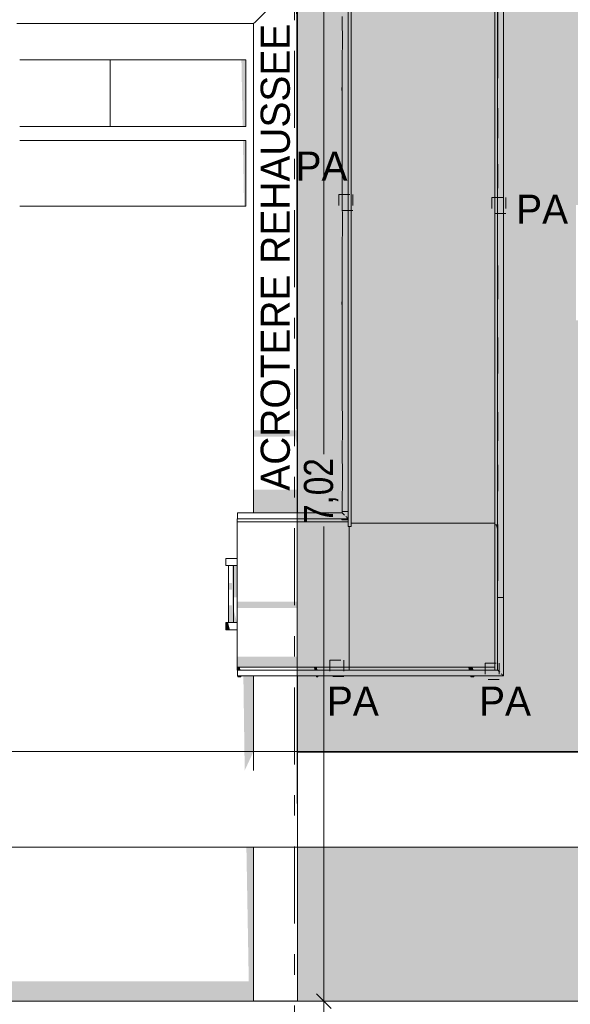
# Model space of a CAD drawing. Header units: millimetres. Extents: x 52659 to 1698020, y -10054 to 104697.
# Tile 302 of 363: x 324970 to 328751, y 26207 to 32975. Entities that reach past the tile are written whole.
import ezdxf

# ---------------------------------------------------------------- set-up
doc = ezdxf.new("R2010")
doc.units = ezdxf.units.MM
doc.header["$MEASUREMENT"] = 0
doc.linetypes.add('Tiretet', pattern=[1093.611073, 529.166651, -211.666656, 141.111112, -211.666656])
doc.linetypes.add('Tirets petits', pattern=[125, 75, -50])
for name, color, linetype in [('00-00 JD', 7, 'Continuous'), ('05-02 Cotation 200ème 100ème.Cotations', 7, 'Continuous'), ('06-02 Texte 200ème 100ème.Texte', 7, 'Continuous'), ('08-01 hachures', 7, 'Continuous'), ('A-FLOR-____-OTLN.Modèle IFC', 7, 'Continuous'), ('A-FLOR-HRAL-OTLN.Modèle IFC', 7, 'Continuous'), ('A-ROOF-____-OTLN.Modèle IFC', 7, 'Continuous'), ('M-EQPM-____-OTLN.Modèle IFC', 7, 'Continuous')]:
    doc.layers.add(name, color=color, linetype=linetype)
doc.styles.add('STYLE_GENERE_2', font='txt')
doc.styles.add('STYLE_GENERE_3', font='ARIALN.TTF')
doc.dimstyles.new('STYLE_GENERE__2', dxfattribs={"dimtxt": 200, "dimasz": 95, "dimexe": 0.18, "dimexo": 100, "dimgap": 0, "dimtad": 0, "dimlfac": 0.001, "dimzin": 0, "dimdsep": 46, "dimtxsty": 'STYLE_GENERE_3', "dimblk": 'ARROWHEAD_6', "dimblk1": 'ARROWHEAD_6', "dimblk2": 'ARROWHEAD_6', "dimcen": 0.09, "dimclrd": 7, "dimclre": 7, "dimclrt": 7, "dimazin": 0, "dimtfac": 1, "dimtdec": 4, "dimtmove": 0, "dimatfit": 3, "dimfxl": 1, "dimtolj": 1, "dimtzin": 0, "dimarcsym": 0})
doc.dimstyles.new('STYLE_GENERE__5', dxfattribs={"dimtxt": 200, "dimasz": 95, "dimexe": 0.18, "dimexo": 100, "dimgap": 0, "dimtad": 0, "dimtih": 1, "dimtoh": 1, "dimlfac": 0.001, "dimzin": 0, "dimdsep": 46, "dimtxsty": 'STYLE_GENERE_3', "dimblk": 'ARROWHEAD_6', "dimblk1": 'ARROWHEAD_6', "dimblk2": 'ARROWHEAD_6', "dimcen": 0.09, "dimclrd": 7, "dimclre": 7, "dimclrt": 7, "dimazin": 0, "dimtfac": 1, "dimtdec": 4, "dimtmove": 0, "dimatfit": 3, "dimfxl": 1, "dimtolj": 1, "dimtzin": 0, "dimarcsym": 0})

# ---------------------------------------------------------------- blocks, each defined once
blk = doc.blocks.new('*D854', base_point=(261781.6, 40089))
at = {"layer": '05-02 Cotation 200ème 100ème.Cotations', "color": 7, "linetype": 'Continuous', "lineweight": 25, "transparency": 16777216}
for p, q in [((320666.6, 33642.1), (320566.6, 33542.1)), ((326826.6, 33542.1), (326926.6, 33642.1))]:
    blk.add_line(p, q, dxfattribs=at)
at = {"layer": '05-02 Cotation 200ème 100ème.Cotations', "color": 7, "linetype": 'Continuous', "lineweight": 13, "transparency": 16777216}
for p, q in [((320616.6, 33498.3), (320616.6, 33685.8)), ((326876.6, 33498.3), (326876.6, 33685.8)), ((320541.6, 33592.1), (320616.6, 33592.1)), ((320616.6, 33592.1), (323497.7, 33592.1)), ((323995.5, 33592.1), (326876.6, 33592.1)), ((326876.6, 33592.1), (326951.6, 33592.1))]:
    blk.add_line(p, q, dxfattribs=at)
at = {"layer": '05-02 Cotation 200ème 100ème.Cotations', "color": 7, "lineweight": 9, "transparency": 16777216, "insert": (323522.6, 33492.1), "char_height": 200, "attachment_point": 7, "style": 'STYLE_GENERE_3'}
blk.add_mtext('\\A1;6,26', dxfattribs=at)
blk = doc.blocks.new('ARROWHEAD_6')
at = {"color": 0, "linetype": 'Continuous', "lineweight": 0}
for p, q in [((0, 0), (-1, 0)), ((-0.5, -0.5), (0.5, 0.5))]:
    blk.add_line(p, q, dxfattribs=at)
blk = doc.blocks.new('*D887', base_point=(261781.6, 40089))
at = {"layer": '05-02 Cotation 200ème 100ème.Cotations', "color": 7, "linetype": 'Continuous', "lineweight": 25, "transparency": 16777216}
for p, q in [((320656.7, 38651), (320556.7, 38551)), ((326906.1, 38651), (326806.1, 38551))]:
    blk.add_line(p, q, dxfattribs=at)
at = {"layer": '05-02 Cotation 200ème 100ème.Cotations', "color": 7, "linetype": 'Continuous', "lineweight": 13, "transparency": 16777216}
for p, q in [((320606.7, 38507.3), (320606.7, 38694.8)), ((326856.1, 38507.3), (326856.1, 38694.8)), ((320606.7, 38601), (323482.6, 38601)), ((323980.3, 38601), (326856.1, 38601))]:
    blk.add_line(p, q, dxfattribs=at)
at = {"layer": '05-02 Cotation 200ème 100ème.Cotations', "color": 7, "lineweight": 9, "transparency": 16777216, "insert": (323507.4, 38501), "char_height": 200, "attachment_point": 7, "style": 'STYLE_GENERE_3'}
blk.add_mtext('\\A1;6,25', dxfattribs=at)
blk = doc.blocks.new('*D889', base_point=(261781.6, 40089))
at = {"layer": '05-02 Cotation 200ème 100ème.Cotations', "color": 7, "linetype": 'Continuous', "lineweight": 25, "transparency": 16777216}
for p, q in [((320409.1, 33198.9), (320309.1, 33298.9)), ((320309.1, 26279.2), (320409.1, 26179.2))]:
    blk.add_line(p, q, dxfattribs=at)
at = {"layer": '05-02 Cotation 200ème 100ème.Cotations', "color": 7, "linetype": 'Continuous', "lineweight": 13, "transparency": 16777216}
for p, q in [((320359.1, 33248.9), (320359.1, 33323.9)), ((320452.8, 33248.9), (320265.3, 33248.9)), ((320359.1, 29987.9), (320359.1, 33248.9)), ((320359.1, 26229.2), (320359.1, 29490.2)), ((320452.8, 26229.2), (320265.3, 26229.2)), ((320359.1, 26154.2), (320359.1, 26229.2))]:
    blk.add_line(p, q, dxfattribs=at)
at = {"layer": '05-02 Cotation 200ème 100ème.Cotations', "color": 7, "lineweight": 9, "transparency": 16777216, "insert": (320459.1, 29515.1), "char_height": 200, "attachment_point": 7, "rotation": 90, "style": 'STYLE_GENERE_3'}
blk.add_mtext('\\A1;7,02', dxfattribs=at)
blk = doc.blocks.new('*D891', base_point=(261781.6, 40089))
at = {"layer": '05-02 Cotation 200ème 100ème.Cotations', "color": 7, "linetype": 'Continuous', "lineweight": 25, "transparency": 16777216}
for p, q in [((327008.9, 26279.2), (327108.9, 26179.2)), ((327008.9, 20666.1), (327108.9, 20566.1))]:
    blk.add_line(p, q, dxfattribs=at)
at = {"layer": '05-02 Cotation 200ème 100ème.Cotations', "color": 7, "linetype": 'Continuous', "lineweight": 13, "transparency": 16777216}
for p, q in [((327152.7, 26229.2), (326965.2, 26229.2)), ((327058.9, 23671.5), (327058.9, 26229.2)), ((327058.9, 20616.1), (327058.9, 23173.8)), ((327152.7, 20616.1), (326965.2, 20616.1))]:
    blk.add_line(p, q, dxfattribs=at)
at = {"layer": '05-02 Cotation 200ème 100ème.Cotations', "color": 7, "lineweight": 9, "transparency": 16777216, "insert": (327158.9, 23198.6), "char_height": 200, "attachment_point": 7, "rotation": 90, "style": 'STYLE_GENERE_3'}
blk.add_mtext('\\A1;5,61', dxfattribs=at)
blk = doc.blocks.new('*D892', base_point=(261781.6, 40089))
at = {"layer": '05-02 Cotation 200ème 100ème.Cotations', "color": 7, "linetype": 'Continuous', "lineweight": 25, "transparency": 16777216}
for p, q in [((327008.9, 33298.9), (327108.9, 33198.9)), ((327008.9, 26279.2), (327108.9, 26179.2))]:
    blk.add_line(p, q, dxfattribs=at)
at = {"layer": '05-02 Cotation 200ème 100ème.Cotations', "color": 7, "linetype": 'Continuous', "lineweight": 13, "transparency": 16777216}
for p, q in [((327152.7, 33248.9), (326965.2, 33248.9)), ((327058.9, 29987.9), (327058.9, 33248.9)), ((327058.9, 26229.2), (327058.9, 29490.2)), ((327152.7, 26229.2), (326965.2, 26229.2))]:
    blk.add_line(p, q, dxfattribs=at)
at = {"layer": '05-02 Cotation 200ème 100ème.Cotations', "color": 7, "lineweight": 9, "transparency": 16777216, "insert": (327158.9, 29515.1), "char_height": 200, "attachment_point": 7, "rotation": 90, "style": 'STYLE_GENERE_3'}
blk.add_mtext('\\A1;7,02', dxfattribs=at)

msp = doc.modelspace()

# ---------------------------------------------------------------- hatches: boundary and pattern name
at = {"layer": '08-01 hachures', "linetype": 'Continuous', "lineweight": 0, "true_color": 0x5d5d5d}
h = msp.add_hatch(dxfattribs=at)
h.set_pattern_fill('CROSS_225_29_0002', color=251, style=0, pattern_type=2)
h.set_pattern_definition([(360, (261781.56, 40089.01), (127, 127), [63.5, -190.5]), (89.99998, (261813.31, 40057.26), (-126.99996, 127.00004), [63.5, -190.5])])
h.paths.add_polyline_path([(344268.875, 39799.012), (346281.992, 31397.681), (347520.453, 26229.221), (326877.22, 26229.221), (326866.616, 39799.012)])
h.paths.add_polyline_path([(328790.615, 31701.424), (329575.722, 31701.424), (329575.722, 30907.306), (328790.615, 30907.306)], flags=0)
h.paths.add_polyline_path([(334296.629, 30827.306), (333431.522, 30827.306), (333431.522, 31701.424), (334296.629, 31701.424)], flags=0)
h.paths.add_polyline_path([(333470.317, 32856.94), (333470.317, 34278.427), (334870.317, 34278.427), (334870.317, 32856.94)], flags=0)
h.paths.add_polyline_path([(336481.857, 34278.427), (337881.857, 34278.427), (337881.857, 32856.94), (336481.857, 32856.94)], flags=0)
h.paths.add_polyline_path([(339565.317, 34278.427), (340965.317, 34278.427), (340965.317, 32856.94), (339565.317, 32856.94)], flags=0)
h.paths.add_polyline_path([(342555.364, 34278.427), (343955.364, 34278.427), (343955.364, 32856.94), (342555.364, 32856.94)], flags=0)
h.paths.add_polyline_path([(345239.575, 30989.477), (345460.448, 30874.738), (345697.829, 30892.14), (345888.746, 31024.491), (345945.542, 31078.39), (345991.243, 31261.717), (345982.919, 31412.136), (345942.729, 31520.638), (345811.517, 31672.791), (345670.259, 31741.931), (345589.447, 31743.304), (345439.747, 31745.847), (345288.246, 31675.981), (345136.646, 31486.956), (345114.596, 31204.061)], flags=0)
h.paths.add_polyline_path([(326876.556, 27940.439), (331021.937, 27940.439), (331021.937, 27287.63), (326876.556, 27287.63)], flags=0)
at = {"layer": 'A-FLOR-____-OTLN.Modèle IFC', "linetype": 'Continuous', "lineweight": 0, "true_color": 0xbfbfbf}
h = msp.add_hatch(color=9, dxfattribs=at)
h.paths.add_polyline_path([(328132.404, 29640.844), (328130.091, 29514.116), (328170.151, 29514.116), (328174.883, 29753.168), (328214.149, 29602.741), (328214.149, 29571.88), (328213.038, 29514.116), (328232.163, 29514.116), (328232.163, 36970.565), (328214.149, 36970.565), (328214.149, 35821.157), (328183.004, 35940.471), (328179.289, 35940.471), (328179.243, 36088.332), (328179.182, 36360.555), (328179.108, 36595.817), (328179.1, 36882.276), (328179.083, 36970.565), (328138.864, 36970.565), (328138.826, 36856.53), (328139.134, 36599.892), (328138.935, 36333.032), (328139.149, 36045.289), (328139.039, 35830.501), (328139.221, 35613.629), (328139.146, 35376.419), (328139.343, 35100.696), (328139.286, 34853.681), (328139.332, 34706.206), (328139.363, 34509.781), (328139.433, 34316.605), (328139.417, 34074.699), (328139.466, 33812.627), (328139.657, 33501.146), (328139.56, 33340.596), (328139.662, 33166.253), (328139.735, 32910.44), (328139.705, 32690.912), (328139.758, 32506.984), (328139.774, 32337.749), (328139.894, 32156.641), (328139.854, 31999.578), (328140.021, 31802.187), (328139.926, 31605.353), (328140.171, 31423.092), (328139.993, 31282.072), (328140.029, 31103.027), (328140.351, 30841.419), (328140.137, 30582.318), (328140.253, 30421.187), (328140.205, 30258.838), (328140.391, 30047.829), (328136.233, 29839.973)])
h.paths.add_polyline_path([(328177.751, 29906.375), (328180.391, 30047.829), (328180.49, 30256.498), (328180.37, 30415.868), (328180.423, 30576.472), (328180.114, 30833.11), (328180.314, 31099.971), (328180.163, 31302.139), (328214.149, 31171.94), (328214.149, 29779.718), (328181.088, 29906.375)], flags=0)
h.paths.add_polyline_path([(328180.139, 31464.584), (328180.21, 31602.502), (328180.027, 31819.374), (328180.096, 32078.361), (328179.907, 32330.008), (328180.013, 32515.562), (328179.949, 32730.83), (328179.91, 32775.803), (328214.149, 32644.634), (328214.149, 31348.917), (328183.957, 31464.584)], flags=0)
h.paths.add_polyline_path([(328183.316, 32939.731), (328179.775, 32939.731), (328179.815, 33116.397), (328179.747, 33447.361), (328179.77, 33622.224), (328179.749, 33794.343), (328179.618, 33974.492), (328179.672, 34153.074), (328179.588, 34280.213), (328214.149, 34147.809), (328214.149, 32821.61)], flags=0)
h.paths.add_polyline_path([(328179.532, 34443.839), (328179.538, 34540.281), (328179.516, 34787.968), (328179.308, 34968.817), (328179.412, 35278.754), (328179.314, 35526.297), (328179.329, 35777.574), (328214.149, 35644.18), (328214.149, 34324.786), (328183.073, 34443.839)], flags=0)
for points in [[(328232.163, 32575.622), (328252.163, 32499.003), (328252.163, 32675.979), (328232.163, 32752.599)], [(328232.163, 31279.905), (328232.163, 31102.929), (328252.163, 31026.31), (328252.163, 31203.286)], [(328232.163, 29533.73), (328240.219, 29502.869), (328252.163, 29502.869), (328252.163, 29634.087), (328232.163, 29710.706)], [(326467.552, 29543.976), (326467.552, 29544.273), (326467.474, 29544.273)], [(327007.474, 29544.273), (327007.552, 29543.976), (327007.552, 29544.273)], [(327181.576, 29536.874), (327181.576, 29544.273), (327179.645, 29544.273)], [(327220.974, 29524.273), (327225.383, 29512.6), (327225.383, 29524.273)], [(327224.999, 29524.273), (327225.383, 29524.273), (327225.383, 29544.273), (327224.641, 29544.273)], [(328252.163, 29502.869), (328240.219, 29502.869), (328252.163, 29457.111)], [(326459.613, 29221.999), (326462.163, 29221.999), (326462.163, 29270.913), (326459.613, 29270.913)], [(326404.474, 28948.544), (326404.474, 28830.913), (326439.217, 28830.913), (326439.217, 29221.999), (326428.908, 29221.999), (326428.908, 29101.754), (326404.474, 29101.753), (326404.474, 29057.334), (326428.908, 29057.332), (326428.908, 28948.544)], [(326439.217, 29222), (326439.217, 29003.521), (326462.163, 29003.521), (326462.163, 29222)], [(326462.163, 28597.54), (326462.163, 28524.273), (327232.163, 28524.273), (327232.163, 28597.54), (326990.134, 28597.54), (326903.373, 28929.92), (326963.354, 28929.917), (327232.163, 28929.912), (327232.163, 28974.37), (327122.258, 28974.354), (326873.716, 28974.232), (326625.798, 28974.36), (326462.163, 28974.354), (326462.163, 28929.932), (326519.462, 28929.929), (326732.663, 28929.929), (326887.958, 28929.921), (326887.958, 28915.421), (326970.934, 28597.54)], [(326439.217, 28918.818), (326439.217, 28830.913), (326462.163, 28830.913)], [(326386.572, 28781.999), (326413.29, 28781.999), (326400.522, 28830.913), (326386.572, 28830.913)], [(326459.613, 28781.999), (326462.163, 28781.999), (326462.163, 28830.913), (326459.613, 28830.913)], [(328252.163, 28633.433), (328252.163, 28810.41), (328232.163, 28887.029), (328232.163, 28710.052)], [(326462.163, 28524.273), (326462.163, 28504.273), (326485.785, 28504.273), (326480.564, 28524.273)], [(327009.259, 28524.273), (326990.059, 28524.273), (326995.28, 28504.273), (327014.48, 28504.273)], [(328050.059, 28524.273), (328055.28, 28504.273), (328085.785, 28504.273), (328080.564, 28524.273)], [(326505.949, 28464.273), (326515.067, 27814.211), (326576.556, 27946.895), (326576.556, 28464.273)], [(320906.616, 26364.378), (320906.616, 26229.221), (326576.556, 26229.221), (326576.556, 27287.63), (326526.685, 27287.63), (326542.955, 26364.378)]]:
    msp.add_hatch(color=9, dxfattribs=at).paths.add_polyline_path(points)
h = msp.add_hatch(color=9, dxfattribs=at)
h.paths.add_polyline_path([(327232.163, 28524.273), (328232.163, 28524.273), (328232.163, 29514.116), (328213.038, 29514.116), (328213.038, 28960.295), (328173.545, 29111.594), (328170.142, 29111.594), (328170.147, 29119.563), (328170.179, 29304.686), (328170.037, 29469.496), (328170.107, 29469.616), (328170.129, 29472.144), (328170.151, 29514.116), (328130.091, 29514.116), (328130.126, 29474.793), (328130.056, 29474.673), (328130.034, 29472.144), (328130.034, 29423.894), (328129.921, 29156.359), (328130.033, 28974.35), (327847.263, 28974.364), (327530.795, 28974.263), (327315.206, 28974.382), (327232.163, 28974.37), (327232.163, 28929.912), (327441.532, 28929.91), (327632.731, 28929.905), (327848.274, 28929.933), (327947.958, 28929.931), (327947.958, 28915.421), (328030.934, 28597.54), (327232.163, 28597.54)])
h.paths.add_polyline_path([(328213.038, 28597.54), (328061.439, 28597.54), (327974.675, 28929.931), (328031.334, 28929.93), (328168.63, 28929.94), (328170.013, 28930.298), (328170.034, 28932.145), (328170.044, 28948.029), (328213.038, 28783.319)], flags=0)
at = {"layer": 'A-FLOR-HRAL-OTLN.Modèle IFC', "linetype": 'Continuous', "lineweight": 0, "true_color": 0xbfbfbf}
for points in [[(327182.856, 32508.766), (327183.216, 32488.766), (327185.387, 32488.766), (327185.387, 32508.766)], [(328252.163, 32499.003), (328252.279, 32499.003), (328252.294, 32519.003), (328252.163, 32519.003)], [(327182.688, 31025.73), (327182.862, 31016.073), (327185.45, 31016.073), (327185.46, 31036.073), (327182.499, 31036.073)], [(328252.163, 31026.31), (328252.36, 31026.31), (328252.369, 31046.31), (328252.163, 31046.31)], [(327185.406, 30417.545), (327185.404, 30411.969), (327186.193, 30422.819)], [(328252.281, 30412.621), (328252.279, 30407.01), (328253.068, 30417.862)], [(327185.383, 29584.273), (327186.064, 29583.592), (327186.064, 29583.95), (327185.383, 29586.478)], [(327186.064, 29583.592), (327188.062, 29581.594), (327186.064, 29583.95)], [(328252.163, 29457.111), (328252.38, 29457.111), (328252.365, 29477.111), (328252.163, 29477.111)], [(328252.163, 28754.273), (328252.845, 29004.273), (328252.163, 28956.022)], [(328252.258, 29004.273), (328252.939, 29004.273), (328252.939, 29004.435), (328252.26, 29006.903)], [(328252.939, 29004.273), (328254.937, 29004.273), (328254.937, 29004.345), (328254.801, 29004.434), (328252.94, 29004.434)], [(328254.937, 29004.273), (328258.115, 29004.273), (328258.115, 29004.312), (328258.002, 29004.345), (328254.938, 29004.345)], [(328258.115, 29004.273), (328262.258, 29004.273), (328262.257, 29004.293), (328262.153, 29004.312), (328258.116, 29004.312)], [(328262.258, 29004.273), (328267.081, 29004.279), (328266.982, 29004.293), (328262.258, 29004.293)], [(328267.081, 29004.273), (328272.21, 29004.273), (328272.162, 29004.279)], [(328252.168, 28506.455), (328252.163, 28504.273), (328252.845, 28503.592), (328252.844, 28503.951)], [(328252.845, 28503.592), (328254.843, 28501.594), (328252.846, 28503.948)]]:
    msp.add_hatch(color=9, dxfattribs=at).paths.add_polyline_path(points)
at = {"layer": 'A-ROOF-____-OTLN.Modèle IFC', "linetype": 'Continuous', "lineweight": 0, "true_color": 0xbfbfbf}
h = msp.add_hatch(color=9, dxfattribs=at)
h.paths.add_polyline_path([(326876.556, 29584.273), (327185.383, 29584.273), (327185.383, 29624.273), (327185.538, 29849.65), (327185.384, 30011.338), (327185.551, 30157.114), (327185.404, 30411.969), (327185.498, 30677.585), (327185.434, 30917.128), (327185.45, 31016.073), (327181.576, 31016.073), (327181.576, 31036.073), (327185.46, 31036.073), (327185.525, 31178.106), (327185.384, 31395.23), (327185.583, 31573.056), (327185.389, 31739.815), (327185.488, 31910.917), (327185.392, 32064.841), (327185.397, 32278.057), (327185.387, 32488.766), (327181.576, 32488.766), (327181.576, 32508.766), (327185.387, 32508.766), (327185.383, 32696.025), (327185.607, 32837.75), (327185.469, 32996.165), (327185.587, 33172.845), (327185.387, 33318.959), (327185.414, 33574.29), (327185.385, 33830.801), (327185.503, 33991.942), (327181.576, 33991.942), (327181.576, 34011.942), (327185.517, 34011.942), (327185.528, 34026.214), (327185.385, 34222.992), (327185.388, 34226.705), (327185.391, 34236.598), (327185.463, 34400.456), (327185.461, 34554.135), (327185.414, 34764.603), (327185.482, 35061.869), (327185.461, 35222.924), (327185.392, 35476.945), (327185.396, 35488.313), (327181.576, 35488.313), (327181.576, 35508.313), (327185.403, 35508.313), (327185.448, 35638.81), (327185.486, 35830.759), (327185.396, 36099.435), (327185.556, 36352.465), (327185.553, 36632.195), (327185.385, 36873.826), (327181.576, 36873.826), (327181.576, 36893.826), (327185.383, 36893.826), (327185.383, 36920.722), (327134.637, 36920.722), (327135.084, 35843.398), (327039.832, 36208.306), (327039.767, 36293.322), (327039.582, 36566.008), (327039.4, 36801.671), (327039.343, 36920.722), (326999.234, 36920.722), (326999.41, 36811.941), (326999.345, 36543.856), (326999.605, 36401.055), (326999.654, 36208.436), (326998.822, 36208.436), (326998.472, 36189.779), (326999.66, 36185.226), (326999.757, 35934.351), (327000.014, 35741.446), (327000.094, 35474.556), (327000.203, 35263.855), (327000.31, 35090.925), (327000.52, 34931.206), (327000.545, 34734.877), (327000.576, 34709.42), (326999.513, 34709.42), (326999.162, 34690.763), (327000.605, 34685.235), (327000.785, 34537.998), (327000.855, 34303.605), (327001.112, 34024.911), (327001.119, 33879.534), (327001.243, 33695.217), (327001.378, 33507.178), (327001.594, 33330.748), (327001.66, 33203.437), (327001.661, 33202.917), (327000.381, 33202.917), (327000.031, 33184.259), (327001.674, 33177.965), (327001.778, 32981.492), (327001.867, 32801.523), (327001.953, 32619.943), (327002.159, 32441.761), (327002.184, 32275.648), (327002.45, 32077.938), (327002.443, 31879.487), (327002.558, 31725.419), (327001.635, 31725.419), (327001.285, 31706.762), (327002.574, 31701.823), (327002.661, 31557.089), (327002.778, 31377.579), (327003.22, 31115.494), (327003.124, 30855.985), (327003.314, 30694.58), (327003.34, 30531.957), (327003.623, 30320.59), (327002.96, 30285.332), (326876.556, 30285.338), (326876.556, 30244.01), (327000.902, 30243.929), (327000.641, 30230.03), (327092.564, 29877.876), (326950.898, 29877.876), (326876.556, 30162.677), (326876.556, 30045.814), (326920.394, 29877.876), (326876.556, 29877.876)])
h.paths.add_polyline_path([(327137.559, 29882.48), (327042.252, 30247.598), (327043.623, 30320.589), (327043.626, 30529.248), (327043.415, 30845.787), (327043.001, 31101.017), (327043.066, 31369.102), (327042.806, 31511.902), (327042.797, 31547.731), (327132.625, 31203.603), (327137.01, 31203.603)], flags=0)
h.paths.add_polyline_path([(327042.752, 31724.879), (327042.655, 31978.486), (327042.381, 32168.311), (327042.319, 32295.874), (327042.3, 32469.814), (327042.217, 32649.485), (327042.066, 32864.704), (327041.937, 33023.72), (327131.371, 32681.101), (327136.397, 32681.101), (327136.944, 31364.035)], flags=0)
h.paths.add_polyline_path([(327041.786, 33201.273), (327041.627, 33374.96), (327041.607, 33566.82), (327041.39, 33755.238), (327041.302, 33825.517), (327041.262, 34064.348), (327041.074, 34206.696), (327040.948, 34399.186), (327040.948, 34466.646), (327040.913, 34530.818), (327130.502, 34187.604), (327135.772, 34187.604), (327136.331, 32839.074)], flags=0)
h.paths.add_polyline_path([(327135.149, 35686.62), (327135.706, 34344.644), (327040.802, 34708.221), (327040.693, 34849.524), (327040.573, 35056.792), (327040.479, 35235.62), (327040.306, 35482.353), (327040.203, 35651.73), (327039.948, 35827.54), (327039.985, 36007.202), (327039.967, 36030.811), (327129.812, 35686.62)], flags=0)
for points in [[(327225.382, 33120.312), (327225.26, 32862.855), (327225.38, 32671.006), (327225.317, 32487.15), (327225.375, 32334.005), (327225.363, 32085.653), (327225.293, 31899.585), (327225.349, 31768.558), (327225.382, 31594.563)], [(327225.209, 30149.342), (327225.213, 29869.612), (327225.383, 29624.273), (327225.382, 31594.563), (327225.283, 31439.938), (327225.301, 31278.776), (327225.374, 31024.862), (327225.317, 30862.997), (327225.28, 30671.049), (327225.369, 30402.373)], [(326576.556, 30151.136), (326576.556, 30109.682), (326670.661, 30109.703), (326861.907, 30109.839), (326861.768, 30102.469), (326876.556, 30045.814), (326876.556, 30151.134), (326796.835, 30151.138)], [(326576.556, 29584.273), (326876.556, 29584.273), (326876.556, 29743.838), (326576.556, 29743.838)], [(326876.556, 26368.241), (326876.556, 26229.221), (347520.453, 26229.221), (347487.141, 26368.242)], [(326576.556, 26229.221), (326876.556, 26229.221), (326876.556, 26235.654), (326576.556, 26235.654)]]:
    msp.add_hatch(color=9, dxfattribs=at).paths.add_polyline_path(points)
at = {"layer": 'M-EQPM-____-OTLN.Modèle IFC', "linetype": 'Continuous', "lineweight": 0, "true_color": 0xbfbfbf}
for points in [[(326492.668, 32697.826), (326500.721, 32240.866), (326522.801, 32240.866), (326522.801, 32697.826)], [(326502.701, 32145.408), (326510.693, 31691.943), (326522.801, 31691.943), (326522.801, 32145.408)]]:
    msp.add_hatch(color=9, dxfattribs=at).paths.add_polyline_path(points)

# ---------------------------------------------------------------- linework, layer by layer
at = {"color": 7, "linetype": 'Tirets petits', "lineweight": 9}
for p, q in [((327161.599, 31772.89), (327257.848, 31772.89)), ((327161.599, 31772.89), (327161.599, 31662.159)), ((327257.848, 31772.89), (327257.848, 31662.159)), ((328213.26, 31752.728), (328309.51, 31752.728)), ((328213.26, 31752.728), (328213.26, 31641.996)), ((328309.51, 31752.728), (328309.51, 31641.996)), ((327257.848, 31662.159), (327161.599, 31662.159)), ((328309.51, 31641.996), (328213.26, 31641.996)), ((327099.765, 28571.397), (327196.015, 28571.397)), ((327099.765, 28571.397), (327099.765, 28460.666)), ((327196.015, 28571.397), (327196.015, 28460.666)), ((328166.518, 28551.235), (328262.768, 28551.235)), ((328166.518, 28551.235), (328166.518, 28440.504)), ((328262.768, 28551.235), (328262.768, 28440.504)), ((327196.015, 28460.666), (327099.765, 28460.666)), ((328262.768, 28440.504), (328166.518, 28440.504))]:
    msp.add_line(p, q, dxfattribs=at)
at = {"layer": '00-00 JD', "color": 7, "linetype": 'Tiretet', "lineweight": 18}
msp.add_line((326856.144, 42602.514), (326856.144, 5793.676), dxfattribs=at)
at = {"layer": '08-01 hachures', "color": 255, "linetype": 'Continuous', "lineweight": 0, "flags": 128}
for points in [[(344268.875, 39799.012), (346281.992, 31397.681), (347520.453, 26229.221), (326877.22, 26229.221), (326866.616, 39799.012)], [(326876.556, 27940.439), (331021.937, 27940.439), (331021.937, 27287.63), (326876.556, 27287.63)]]:
    msp.add_lwpolyline(points, close=True, dxfattribs=at)
at = {"layer": 'A-FLOR-____-OTLN.Modèle IFC', "color": 7, "linetype": 'Continuous', "lineweight": 18}
for p, q in [((328232.163, 36959.317), (328232.163, 29502.869)), ((327245.383, 29490.264), (327245.383, 36946.713)), ((328252.163, 34002.179), (328252.163, 32519.003)), ((327225.383, 29624.273), (327225.383, 33500.627)), ((328252.163, 32499.003), (328252.163, 31046.31)), ((328252.163, 31026.31), (328252.163, 29502.869)), ((326462.163, 29544.273), (326462.163, 29524.273)), ((326462.163, 29544.273), (326464.583, 29544.273)), ((326462.163, 29524.273), (326462.163, 28524.273)), ((326462.163, 29524.273), (327225.383, 29524.273)), ((327225.383, 29490.264), (327225.383, 29544.273)), ((327245.383, 29514.116), (328232.163, 29514.116)), ((327225.383, 29490.264), (327245.383, 29490.264)), ((327232.163, 29490.264), (327232.163, 28524.273)), ((328232.163, 29502.869), (328232.163, 28524.273)), ((328232.163, 29502.869), (328252.163, 29502.869)), ((328252.163, 29502.869), (328252.163, 29477.111)), ((328252.163, 29457.111), (328252.163, 29004.273)), ((326386.572, 29270.913), (326386.572, 29221.999)), ((326462.163, 29270.913), (326386.572, 29270.913)), ((326386.572, 29221.999), (326462.163, 29221.999)), ((326404.056, 29221.999), (326404.056, 28830.913)), ((326404.474, 29221.999), (326404.474, 28830.913)), ((326439.217, 28830.913), (326439.217, 29221.999)), ((326386.572, 28830.913), (326386.572, 28781.999)), ((326462.163, 28830.913), (326386.572, 28830.913)), ((326386.572, 28781.999), (326462.163, 28781.999)), ((326462.163, 28524.273), (326462.163, 28504.273)), ((326462.163, 28524.273), (327232.163, 28524.273)), ((326462.163, 28504.273), (326464.583, 28504.273)), ((327232.163, 28524.273), (327232.163, 28504.273)), ((328232.163, 28524.273), (327232.163, 28524.273)), ((328232.163, 28524.273), (328232.163, 28504.273))]:
    msp.add_line(p, q, dxfattribs=at)
at = {"layer": 'A-FLOR-HRAL-OTLN.Modèle IFC', "color": 7, "linetype": 'Continuous', "lineweight": 18}
for p, q in [((327225.26, 32862.855), (327225.382, 33120.312)), ((328252.322, 32890.957), (328252.367, 33100.725)), ((328292.247, 32889.542), (328292.256, 33072.772)), ((327185.469, 32996.165), (327185.639, 32801.279)), ((327185.383, 32696.025), (327185.607, 32837.747)), ((327225.26, 32862.855), (327225.38, 32671.006)), ((328252.322, 32890.957), (328252.402, 32665.271)), ((328292.248, 32685.674), (328292.247, 32889.542)), ((327185.387, 32499.587), (327185.383, 32696.025)), ((327225.38, 32671.006), (327225.317, 32487.15)), ((328252.265, 32479.341), (328252.402, 32665.271)), ((328292.248, 32685.674), (328292.256, 32463.737)), ((327181.576, 32508.766), (327185.387, 32508.766)), ((327181.576, 32508.766), (327181.576, 32488.766)), ((327181.576, 32488.766), (327185.387, 32488.766)), ((327185.397, 32278.057), (327185.387, 32499.587)), ((327225.317, 32487.15), (327225.375, 32334.005)), ((328252.163, 32519.003), (328252.163, 32499.003)), ((328292.254, 32519.003), (328293.139, 32519.003)), ((328292.255, 32499.003), (328293.139, 32499.003)), ((328293.139, 32499.003), (328293.139, 32519.003)), ((328252.334, 32259.435), (328252.265, 32479.341)), ((328292.196, 32246.281), (328292.256, 32463.737)), ((327225.363, 32085.653), (327225.375, 32334.005)), ((327185.397, 32278.057), (327185.392, 32064.841)), ((328252.267, 32060.003), (328252.334, 32259.435)), ((328292.196, 32246.281), (328292.166, 32085.909)), ((327225.363, 32085.653), (327225.293, 31899.585)), ((328292.166, 32085.909), (328292.256, 31875.036)), ((327185.392, 32064.841), (327185.488, 31910.919)), ((328252.351, 31906.469), (328252.267, 32060.003)), ((327185.491, 31916.815), (327185.389, 31739.815)), ((327225.293, 31899.585), (327225.349, 31768.558)), ((328252.264, 31726.155), (328252.351, 31906.469)), ((328292.256, 31875.036), (328292.191, 31648.93)), ((327225.349, 31768.558), (327225.382, 31594.563)), ((327185.389, 31739.815), (327185.583, 31573.056)), ((328252.264, 31726.155), (328252.3, 31570.091)), ((328292.191, 31648.93), (328292.257, 31366.576)), ((327185.583, 31573.056), (327185.384, 31395.23)), ((327225.283, 31439.938), (327225.382, 31594.563)), ((328252.26, 31398.987), (328252.3, 31570.091)), ((327225.283, 31439.938), (327225.301, 31278.776)), ((327185.384, 31395.23), (327185.525, 31178.106)), ((328252.26, 31398.987), (328252.45, 31174.276)), ((328292.125, 31173.758), (328292.257, 31366.576)), ((327225.374, 31024.862), (327225.301, 31278.776)), ((327185.525, 31178.106), (327185.45, 31015.146)), ((328252.435, 31192.68), (328252.309, 30912.197)), ((328292.125, 31173.758), (328292.257, 30958.041)), ((327181.576, 31036.073), (327185.46, 31036.073)), ((327181.576, 31036.073), (327181.576, 31016.073)), ((327181.576, 31016.073), (327185.45, 31016.073)), ((327185.434, 30917.128), (327185.45, 31015.146)), ((327225.317, 30862.997), (327225.374, 31024.862)), ((328252.163, 31046.31), (328252.369, 31046.31)), ((328252.163, 31046.31), (328252.163, 31026.31)), ((328252.163, 31026.31), (328252.36, 31026.31)), ((328292.203, 31046.31), (328293.139, 31046.31)), ((328292.215, 31026.31), (328293.139, 31026.31)), ((328293.139, 31026.31), (328293.139, 31046.31)), ((328292.257, 30958.041), (328292.142, 30673.01)), ((327185.498, 30677.585), (327185.434, 30917.128)), ((327225.28, 30671.048), (327225.317, 30862.997)), ((328252.373, 30672.641), (328252.309, 30912.197)), ((328292.223, 30579.401), (328292.01, 30825.16)), ((327185.498, 30677.585), (327185.404, 30411.969)), ((327225.28, 30671.048), (327225.369, 30402.373)), ((328252.373, 30672.641), (328252.279, 30407.01)), ((328292.241, 30403.555), (328292.223, 30579.401)), ((327185.551, 30157.114), (327185.404, 30411.969)), ((327225.209, 30149.342), (327225.369, 30402.373)), ((328252.426, 30152.143), (328252.279, 30407.01)), ((328292.084, 30148.702), (328292.241, 30403.555)), ((327185.551, 30157.114), (327185.384, 30011.338)), ((327225.209, 30149.342), (327225.213, 29869.612)), ((328252.426, 30152.143), (328252.259, 30006.359)), ((328292.084, 30148.702), (328292.256, 30000.734)), ((327185.384, 30011.338), (327185.553, 29833.906)), ((328252.259, 30006.359), (328252.428, 29828.917)), ((328292.256, 30000.734), (328292.102, 29845.782)), ((327185.538, 29849.649), (327185.383, 29624.273)), ((327225.213, 29869.612), (327225.383, 29624.273)), ((328292.088, 29867.031), (328292.258, 29619.273)), ((328252.413, 29844.664), (328252.258, 29619.273)), ((326464.583, 29583.592), (326464.583, 29584.273)), ((326776.891, 29584.273), (326464.583, 29584.273)), ((326464.583, 29581.594), (326464.583, 29583.592)), ((326464.583, 29578.415), (326464.583, 29581.594)), ((326464.583, 29574.273), (326464.583, 29578.415)), ((327029.229, 29584.273), (326776.891, 29584.273)), ((327185.383, 29584.273), (327029.229, 29584.273)), ((327185.383, 29624.273), (327185.383, 29594.273)), ((327186.064, 29594.273), (327185.383, 29594.273)), ((327185.383, 29594.273), (327185.383, 29584.273)), ((327186.064, 29583.592), (327185.383, 29584.273)), ((327188.062, 29594.273), (327186.064, 29594.273)), ((327188.062, 29581.594), (327186.064, 29583.592)), ((327191.24, 29594.273), (327188.062, 29594.273)), ((327191.24, 29578.415), (327188.062, 29581.594)), ((327195.383, 29594.273), (327191.24, 29594.273)), ((327195.383, 29574.273), (327191.24, 29578.415)), ((327200.206, 29594.273), (327195.383, 29594.273)), ((327205.383, 29594.273), (327200.206, 29594.273)), ((327210.559, 29594.273), (327205.383, 29594.273)), ((327215.383, 29594.273), (327210.559, 29594.273)), ((327219.525, 29594.273), (327215.383, 29594.273)), ((327222.703, 29594.273), (327219.525, 29594.273)), ((327224.701, 29594.273), (327222.703, 29594.273)), ((327225.383, 29594.273), (327224.701, 29594.273)), ((327225.383, 29624.273), (327225.383, 29594.273)), ((327225.383, 29544.273), (327225.383, 29594.273)), ((328252.258, 29619.273), (328252.428, 29394.835)), ((328292.258, 29619.273), (328292.087, 29312.921)), ((326464.583, 29569.45), (326464.583, 29574.273)), ((326464.583, 29564.273), (326464.583, 29569.45)), ((326464.583, 29559.097), (326464.583, 29564.273)), ((326464.583, 29554.273), (326464.583, 29559.097)), ((326464.583, 29550.131), (326464.583, 29554.273)), ((326464.583, 29546.953), (326464.583, 29550.131)), ((326464.583, 29544.955), (326464.583, 29546.953)), ((326464.583, 29544.273), (326464.583, 29544.955)), ((326464.583, 29544.273), (326620.737, 29544.273)), ((326467.552, 29543.976), (326467.552, 29544.273)), ((326487.552, 29543.976), (326467.552, 29543.976)), ((326487.552, 29543.976), (326487.552, 29544.273)), ((326620.737, 29544.273), (326776.891, 29544.273)), ((326776.891, 29544.273), (326913.076, 29544.273)), ((326913.076, 29544.273), (327225.383, 29544.273)), ((327007.552, 29543.976), (327007.552, 29544.273)), ((327007.552, 29543.976), (327027.552, 29543.976)), ((327027.552, 29543.976), (327027.552, 29544.273)), ((327181.576, 29544.273), (327181.576, 29536.874)), ((327181.576, 29536.874), (327222.552, 29536.874)), ((327200.206, 29569.45), (327195.383, 29574.273)), ((327215.383, 29554.273), (327210.559, 29559.097)), ((327219.525, 29550.131), (327215.383, 29554.273)), ((327222.703, 29546.953), (327219.525, 29550.131)), ((327222.552, 29544.273), (327222.552, 29536.874)), ((327224.701, 29544.955), (327222.703, 29546.953)), ((327225.383, 29544.273), (327224.701, 29544.955)), ((328252.163, 29477.111), (328252.365, 29477.111)), ((328252.163, 29477.111), (328252.163, 29457.111)), ((328252.163, 29457.111), (328252.38, 29457.111)), ((328292.167, 29457.111), (328293.139, 29457.111)), ((328292.179, 29477.111), (328293.139, 29477.111)), ((328293.139, 29457.111), (328293.139, 29477.111)), ((328252.428, 29394.835), (328252.429, 29181.033)), ((328292.088, 29395.095), (328292.087, 29181.176)), ((328292.087, 29310.645), (328292.163, 29004.273)), ((328252.258, 29004.273), (328252.428, 29228.759)), ((328252.258, 29004.273), (328252.163, 28754.273)), ((328252.258, 29004.273), (328252.845, 29004.273)), ((328252.845, 29004.273), (328252.258, 29004.273)), ((328252.845, 29004.273), (328254.843, 29004.273)), ((328254.843, 29004.273), (328252.939, 29004.273)), ((328254.843, 29004.273), (328258.021, 29004.273)), ((328258.021, 29004.273), (328254.937, 29004.273)), ((328258.021, 29004.273), (328262.163, 29004.273)), ((328262.163, 29004.273), (328258.115, 29004.273)), ((328262.163, 29004.273), (328266.987, 29004.273)), ((328266.987, 29004.273), (328262.258, 29004.273)), ((328266.987, 29004.273), (328272.163, 29004.273)), ((328272.258, 29004.273), (328267.081, 29004.273)), ((328277.434, 29004.273), (328272.258, 29004.273)), ((328282.258, 29004.273), (328277.434, 29004.273)), ((328286.4, 29004.273), (328282.258, 29004.273)), ((328289.578, 29004.273), (328286.4, 29004.273)), ((328291.576, 29004.273), (328289.578, 29004.273)), ((328292.163, 29004.273), (328291.576, 29004.273)), ((328292.163, 28776.582), (328292.163, 29004.273)), ((328292.163, 28734.272), (328292.163, 28776.582)), ((328252.163, 28754.273), (328252.163, 28504.273)), ((328292.163, 28464.273), (328292.163, 28734.272)), ((328292.163, 28653.433), (328293.139, 28653.433)), ((328292.163, 28633.433), (328293.139, 28633.433)), ((328293.139, 28653.433), (328293.139, 28633.433)), ((326464.583, 28503.592), (326464.583, 28504.273)), ((326776.888, 28504.273), (326464.583, 28504.273)), ((326464.583, 28501.594), (326464.583, 28503.592)), ((326464.583, 28498.415), (326464.583, 28501.594)), ((326464.583, 28494.273), (326464.583, 28498.415)), ((326464.583, 28489.45), (326464.583, 28494.273)), ((327089.199, 28504.273), (326776.888, 28504.273)), ((327245.355, 28504.273), (327089.199, 28504.273)), ((327401.51, 28504.273), (327245.355, 28504.273)), ((327557.666, 28504.273), (327401.51, 28504.273)), ((327713.815, 28504.273), (327557.666, 28504.273)), ((327982.989, 28504.273), (327713.815, 28504.273)), ((328252.163, 28504.273), (327982.989, 28504.273)), ((328252.845, 28503.592), (328252.163, 28504.273)), ((328254.843, 28501.594), (328252.845, 28503.592)), ((328258.021, 28498.415), (328254.843, 28501.594)), ((328262.163, 28494.273), (328258.021, 28498.415)), ((328266.987, 28489.45), (328262.163, 28494.273)), ((326464.583, 28484.273), (326464.583, 28489.45)), ((326464.583, 28479.097), (326464.583, 28484.273)), ((326464.583, 28474.273), (326464.583, 28479.097)), ((326464.583, 28470.131), (326464.583, 28474.273)), ((326464.583, 28466.953), (326464.583, 28470.131)), ((326464.583, 28464.955), (326464.583, 28466.953)), ((326464.583, 28464.273), (326464.583, 28464.955)), ((326464.583, 28464.273), (326753.758, 28464.273)), ((326467.552, 28457.26), (326467.552, 28464.273)), ((326487.552, 28457.26), (326467.552, 28457.26)), ((326487.552, 28457.26), (326487.552, 28464.273)), ((326753.758, 28464.273), (327042.933, 28464.273)), ((327007.552, 28457.26), (327007.552, 28464.273)), ((327007.552, 28457.26), (327016.247, 28457.26)), ((327016.247, 28457.26), (327016.247, 28464.273)), ((327042.933, 28464.273), (327355.24, 28464.273)), ((327355.24, 28464.273), (327667.548, 28464.273)), ((327667.548, 28464.273), (327979.856, 28464.273)), ((327979.856, 28464.273), (328292.163, 28464.273)), ((328067.552, 28457.26), (328067.552, 28464.273)), ((328067.552, 28457.26), (328087.552, 28457.26)), ((328087.552, 28457.26), (328087.552, 28464.273)), ((328282.163, 28474.273), (328277.34, 28479.097)), ((328286.305, 28470.131), (328282.163, 28474.273)), ((328289.484, 28466.953), (328286.305, 28470.131)), ((328291.482, 28464.955), (328289.484, 28466.953)), ((328292.163, 28464.273), (328291.482, 28464.955))]:
    msp.add_line(p, q, dxfattribs=at)
at = {"layer": 'A-ROOF-____-OTLN.Modèle IFC', "color": 7, "linetype": 'Continuous', "lineweight": 18}
for p, q in [((326585.819, 32958.18), (326876.556, 33248.917)), ((326876.556, 33248.917), (326876.556, 32958.18)), ((324950.225, 32948.917), (326576.556, 32948.917)), ((326576.556, 32948.917), (326585.819, 32958.18)), ((326576.556, 32948.917), (326576.556, 29584.273)), ((326876.556, 32958.18), (326876.556, 29584.273)), ((326576.556, 28464.273), (326576.556, 27814.211)), ((326576.556, 27287.63), (326576.556, 26229.221)), ((267589.344, 26229.221), (347520.453, 26229.221))]:
    msp.add_line(p, q, dxfattribs=at)
at = {"layer": 'A-ROOF-____-OTLN.Modèle IFC', "color": 7, "linetype": 'Continuous', "lineweight": 9}
for p, q in [((326876.556, 28464.273), (326876.556, 27814.211)), ((326876.556, 27287.63), (326876.556, 26229.221))]:
    msp.add_line(p, q, dxfattribs=at)
at = {"layer": 'M-EQPM-____-OTLN.Modèle IFC', "color": 7, "linetype": 'Continuous', "lineweight": 18}
for p, q in [((324969.798, 32697.826), (325591.407, 32697.826)), ((325591.407, 32697.826), (325591.407, 32240.866)), ((326522.801, 32697.826), (325591.407, 32697.826)), ((326522.801, 32697.826), (326522.801, 32240.866)), ((325591.407, 32240.866), (324969.802, 32240.866)), ((326522.801, 32240.866), (325591.407, 32240.866)), ((324969.836, 32145.408), (326522.801, 32145.408)), ((326522.801, 32145.408), (326522.801, 31691.943)), ((326522.801, 31691.943), (324969.836, 31691.943)), ((323286.991, 27944.211), (331021.937, 27944.211)), ((323286.991, 27287.63), (331021.937, 27287.63))]:
    msp.add_line(p, q, dxfattribs=at)

# ---------------------------------------------------------------- texts
at = {"layer": '06-02 Texte 200ème 100ème.Texte', "color": 7, "linetype": 'Continuous', "lineweight": 9, "insert": (326726.373, 31341.777), "char_height": 200, "attachment_point": 5, "rotation": 90, "style": 'STYLE_GENERE_2'}
msp.add_mtext('\\A1;ACROTERE REHAUSSEE', dxfattribs=at)
at = {"layer": '06-02 Texte 200ème 100ème.Texte', "color": 7, "linetype": 'Continuous', "lineweight": 9, "char_height": 200, "attachment_point": 5, "style": 'STYLE_GENERE_2'}
for insert in [(327042.655, 31967.783), (328557.609, 31671.904), (327257.724, 28291.115), (328302.824, 28291.115)]:
    msp.add_mtext('\\A1;PA', dxfattribs=dict(at, insert=insert))

# ---------------------------------------------------------------- dimensions: what is measured, and where the dimension line sits
at = {"layer": '05-02 Cotation 200ème 100ème.Cotations', "color": 7, "linetype": 'Continuous', "lineweight": 13}
for base, p1, p2, picture, middle in [((326856.144, 38601.011), (320606.715, 26878.223), (326856.144, 39799.012), '*D887', (323767.194, 38601.011)), ((326876.556, 33592.098), (320616.616, 33238.917), (326876.556, 29584.273), '*D854', (323782.35, 33592.098))]:
    dim = msp.add_linear_dim(base=base, p1=p1, p2=p2, dimstyle='STYLE_GENERE__5', dxfattribs=at)
    dim.commit()
    dim.dimension.update_dxf_attribs({"geometry": picture, "text_midpoint": middle, "dimtype": 160})
for base, p1, p2, picture, middle in [((320359.064, 33248.917), (320606.616, 26229.221), (326866.616, 33248.917), '*D889', (320359.064, 29774.833)), ((327058.944, 33248.917), (326876.556, 26229.221), (326866.616, 33248.917), '*D892', (327058.944, 29774.833)), ((327058.944, 26229.221), (326866.616, 20616.075), (326876.556, 26229.221), '*D891', (327058.944, 23458.412))]:
    dim = msp.add_linear_dim(base=base, p1=p1, p2=p2, angle=90, dimstyle='STYLE_GENERE__2', dxfattribs=at)
    dim.commit()
    dim.dimension.update_dxf_attribs({"geometry": picture, "text_midpoint": middle, "dimtype": 160, "text_rotation": 90})

doc.saveas('drawing.dxf')
